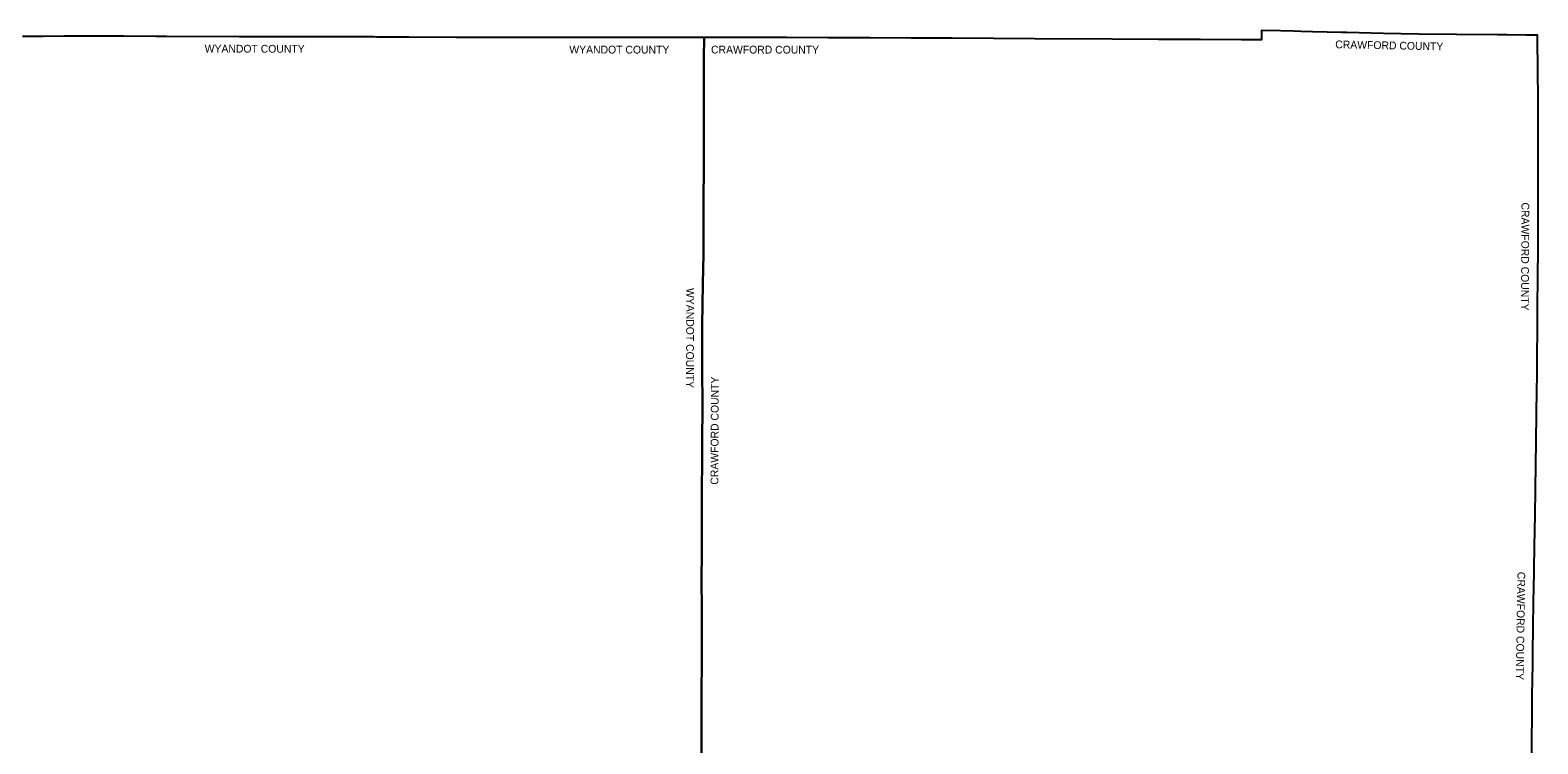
# Model space of a CAD drawing. Extents: x 1584893 to 1934202, y 663575 to 1091909.
# Drawn here: x 1712674 to 1906466, y 1000213 to 1091909 of the extents above; entities that cross this region are included whole.
import ezdxf

# ---------------------------------------------------------------- set-up
doc = ezdxf.new("R2010")
doc.units = 0
doc.layers.add('GM_X_Adjacent_County', color=7, linetype='Continuous')
doc.layers.add('GM_X_Adjacent_County_Text', color=7, linetype='Continuous')

msp = doc.modelspace()

# ---------------------------------------------------------------- linework, layer by layer
at = {"layer": 'GM_X_Adjacent_County'}
for points in [[(1711699, 1091140), (1714349, 1091157), (1716995, 1091163), (1718228, 1091166), (1723627, 1091185), (1724722, 1091183), (1728844, 1091158), (1730249, 1091142), (1739547, 1091111), (1740876, 1091097), (1746192, 1091104), (1756821, 1091077), (1757235, 1091073), (1758171, 1091066), (1758817, 1091061), (1759058, 1091058), (1759317, 1091064), (1759767, 1091062), (1761386, 1091039), (1767434, 1091030), (1773794, 1091021), (1774070, 1091021), (1778025, 1091015), (1778897, 1091013), (1783360, 1091006), (1785412, 1091004), (1792773, 1090992), (1793974, 1090997), (1795937, 1090990), (1799288, 1091004), (1799269, 1088368), (1799265, 1085727), (1799262, 1083095), (1799261, 1080449), (1799257, 1075172), (1799241, 1069127), (1799240, 1067275), (1799231, 1063065), (1799145, 1059339), (1799137, 1059318), (1799121, 1059289), (1799056, 1053995), (1799061, 1048695), (1799084, 1043401), (1799035, 1039264), (1799037, 1036241), (1799021, 1033156), (1799023, 1032776), (1799007, 1030125), (1799009, 1027471), (1799003, 1024046), (1798977, 1022027), (1798979, 1020406), (1798995, 1018459), (1798993, 1018386), (1799014, 1016746), (1799007, 1011449), (1798981, 1006136), (1798973, 1003480), (1798963, 1000818), (1798919, 995550)], [(1798919, 995550), (1798963, 1000818), (1798973, 1003480), (1798981, 1006136), (1799007, 1011449), (1799014, 1016746), (1798993, 1018386), (1798995, 1018459), (1798979, 1020406), (1798977, 1022027), (1799003, 1024046), (1799009, 1027471), (1799007, 1030125), (1799023, 1032776), (1799021, 1033156), (1799037, 1036241), (1799035, 1039264), (1799084, 1043401), (1799061, 1048695), (1799056, 1053995), (1799121, 1059289), (1799137, 1059318), (1799145, 1059339), (1799231, 1063065), (1799240, 1067275), (1799241, 1069127), (1799257, 1075172), (1799261, 1080449), (1799262, 1083095), (1799265, 1085727), (1799269, 1088368), (1799288, 1091004), (1804288, 1091007), (1809920, 1090997), (1809934, 1090998), (1815195, 1090986), (1815236, 1090986), (1820632, 1090962), (1825913, 1090935), (1831198, 1090916), (1836515, 1090879), (1841831, 1090835), (1851740, 1090779), (1857717, 1090758), (1857789, 1090758), (1863035, 1090740), (1863114, 1090742), (1868381, 1090720), (1868442, 1090720), (1870971, 1090722), (1870974, 1091909), (1873409, 1091851), (1875074, 1091822), (1876039, 1091797), (1877520, 1091751), (1881279, 1091661), (1881911, 1091645), (1886615, 1091531), (1886635, 1091531), (1891128, 1091458), (1895989, 1091393), (1901288, 1091338), (1902508, 1091333), (1904911, 1091322), (1906380, 1091316), (1906421, 1086200), (1906443, 1083549), (1906466, 1080020), (1906463, 1075518), (1906461, 1072840), (1906460, 1071814), (1906459, 1069955), (1906457, 1067515), (1906455, 1064434), (1906416, 1059592), (1906394, 1056901), (1906371, 1054187), (1906332, 1049367), (1906315, 1047346), (1906293, 1045766), (1906158, 1035904), (1906156, 1035749), (1906121, 1033226), (1906066, 1029248), (1906049, 1027986), (1905997, 1025247), (1905953, 1022982), (1905892, 1019572), (1905885, 1019159), (1905858, 1018256), (1905830, 1015419), (1905827, 1015047), (1905824, 1014661), (1905823, 1014559), (1905820, 1014268), (1905798, 1012916), (1905793, 1012545), (1905788, 1012131), (1905777, 1011390), (1905761, 1009922), (1905735, 1008899), (1905726, 1008504), (1905696, 1006401), (1905690, 1003680), (1905677, 1002876), (1905658, 1001622), (1905593, 995608)]]:
    msp.add_lwpolyline(points, dxfattribs=at)

# ---------------------------------------------------------------- texts
at = {"layer": 'GM_X_Adjacent_County_Text'}
for s, rotation, p in [('WYANDOT COUNTY', 359.8712, (1735106, 1089037)), ('WYANDOT COUNTY', 359.93553, (1781980, 1088918)), ('CRAWFORD COUNTY', 359.9387, (1800189, 1088914)), ('CRAWFORD COUNTY', 358.8751, (1880418, 1089588)), ('CRAWFORD COUNTY', 269.73416, (1904364, 1069771)), ('WYANDOT COUNTY', 269.78467, (1797022, 1058782)), ('CRAWFORD COUNTY', 89.79575, (1801129, 1033507)), ('CRAWFORD COUNTY', 269.1009, (1903850, 1022317))]:
    msp.add_text(s, height=1000, rotation=rotation, dxfattribs=at).set_placement(p)

doc.saveas('drawing.dxf')
